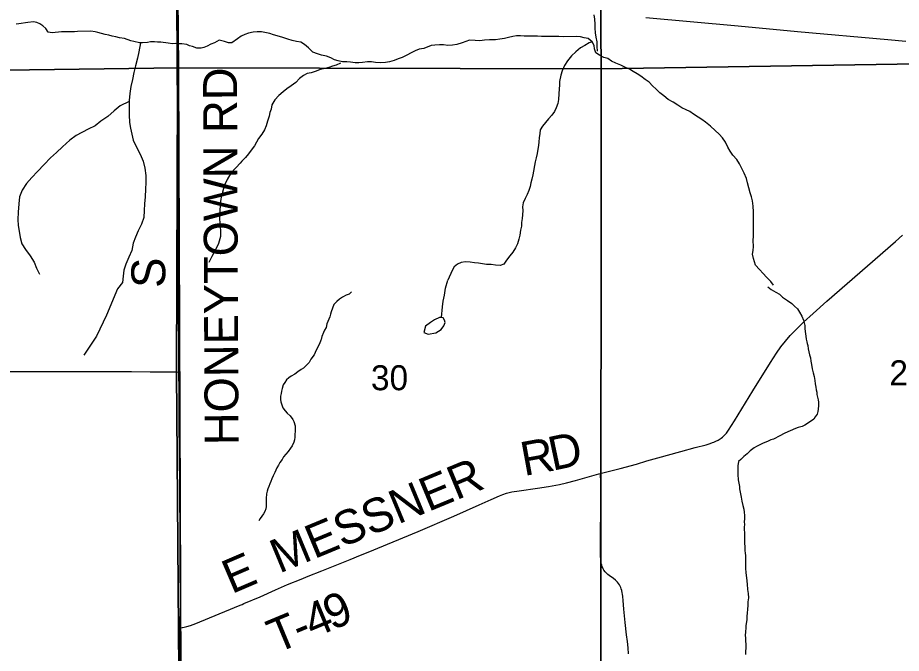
# Model space of a CAD drawing. Extents: x 1985906 to 2360102, y 891258 to 1222054.
# Drawn here: x 2139762 to 2147577, y 999101 to 1004727 of the extents above; entities that cross this region are included whole.
import ezdxf

# ---------------------------------------------------------------- set-up
doc = ezdxf.new("R2010")
doc.units = 0
for name, color, linetype in [('GM_X_County_Road', 7, 'Continuous'), ('GM_X_County_Road_Text', 7, 'Continuous'), ('GM_X_Minor_Lake', 7, 'Continuous'), ('GM_X_Minor_River', 7, 'Continuous'), ('GM_X_Section', 7, 'Continuous'), ('GM_X_Section_Text', 7, 'Continuous'), ('GM_X_Township', 7, 'Continuous'), ('GM_X_Township_Road', 7, 'Continuous'), ('GM_X_Township_Road_Text', 7, 'Continuous'), ('GM_X_US_Route', 7, 'Continuous')]:
    doc.layers.add(name, color=color, linetype=linetype)

msp = doc.modelspace()

# ---------------------------------------------------------------- linework, layer by layer
at = {"layer": 'GM_X_County_Road'}
for points in [[(2141187.6, 1001591), (2141187.3, 1001631.2), (2141186.6, 1001810.9), (2141185.4, 1002088.5), (2141184.9, 1002301.3), (2141182.8, 1002645.4), (2141181.9, 1002989.5), (2141181.1, 1003234.1), (2141178.4, 1003465.1), (2141175.6, 1003957), (2141173.9, 1004300.9), (2141171.9, 1004530.5), (2141170.6, 1004694.4), (2141170.4, 1004890.3), (2141170.4, 1004919.3), (2141171.2, 1004932.2), (2141172.3, 1004943.1), (2141174.7, 1004963.2)], [(2141200.3, 999324.9), (2141200.5, 999532.7), (2141199.6, 999910), (2141199, 1000008.3), (2141197.6, 1000155.8), (2141196.2, 1000533.1), (2141193.6, 1000893.7), (2141191.6, 1001123.4), (2141189, 1001428.7), (2141187.6, 1001591)], [(2141203.6, 998955.2), (2141200.2, 999188.4), (2141200.3, 999324.9)]]:
    msp.add_lwpolyline(points, dxfattribs=at)
at = {"layer": 'GM_X_Minor_Lake'}
for points in [[(2143491.3, 1002072.8), (2143449.5, 1002052.4), (2143413.7, 1002030.1), (2143368, 1001995.7), (2143354.4, 1001939.5), (2143392.5, 1001925.7), (2143460.3, 1001938.3), (2143506, 1001966.7), (2143531.8, 1001998.9), (2143541.5, 1002029), (2143537.4, 1002051)], [(2143537.4, 1002051), (2143523.7, 1002069.3), (2143513.3, 1002074.5), (2143491.3, 1002072.8)]]:
    msp.add_lwpolyline(points, dxfattribs=at)
at = {"layer": 'GM_X_Minor_River'}
for points in [[(2144858.7, 1004751.1), (2144863, 1004714.9), (2144865.4, 1004670.8), (2144865.7, 1004632.7), (2144870.1, 1004592.5), (2144876.4, 1004554.4), (2144882.8, 1004512.3), (2144883.1, 1004472.2), (2144885.5, 1004432)], [(2141706.6, 1004540.5), (2141655.5, 1004503.1), (2141625.9, 1004505.3), (2141591.7, 1004514.9), (2141543.3, 1004528.3), (2141503.4, 1004505.7), (2141471.5, 1004493.2), (2141437.6, 1004474.7), (2141409.6, 1004462.3), (2141385.6, 1004458), (2141347.4, 1004457.5), (2141307.1, 1004473), (2141280.9, 1004478.7), (2141256.6, 1004490.4), (2141214.4, 1004495.8), (2141182.3, 1004495.4), (2141156.2, 1004497.1), (2141132.1, 1004496.7), (2141093.9, 1004500.2), (2141027.5, 1004509.4), (2140999.4, 1004509), (2140973.2, 1004512.7), (2140937.1, 1004512.2), (2140909, 1004507.8), (2140866.9, 1004505.2), (2140840.8, 1004502.9), (2140790.4, 1004516.2), (2140762.2, 1004521.9), (2140705.8, 1004541.2), (2140663.5, 1004548.7), (2140631.3, 1004556.2), (2140597, 1004563.8), (2140568.8, 1004573.5), (2140534.6, 1004577), (2140470.1, 1004596.2), (2140445.9, 1004601.9), (2140409.7, 1004607.4), (2140291.3, 1004605.9), (2140263.2, 1004601.5), (2140229.1, 1004601), (2140186.9, 1004602.5), (2140148.7, 1004602), (2140122.7, 1004597.6), (2140092.6, 1004595.2), (2140068.5, 1004592.9), (2140032.3, 1004598.4), (2140011.8, 1004630.2), (2139985.4, 1004655.9), (2139959.1, 1004671.6), (2139930.8, 1004685.3), (2139900.6, 1004688.9), (2139852.5, 1004684.3), (2139772.3, 1004671.2), (2139748.3, 1004668.8)], [(2143311.4, 1004447.3), (2143277.4, 1004432.9), (2143241.4, 1004416.6), (2143203.4, 1004396.2), (2143161.5, 1004375.8), (2143127.5, 1004361.4), (2143091.4, 1004349.1), (2143051.4, 1004334.7), (2143015.3, 1004330.4), (2142971.2, 1004328), (2142927, 1004331.7), (2142890.8, 1004335.4), (2142854.6, 1004337.1), (2142812.5, 1004330.8), (2142778.4, 1004326.5), (2142746.3, 1004328.2), (2142706.1, 1004333.9), (2142672, 1004335.6), (2142633.8, 1004335.3), (2142595.6, 1004345), (2142563.4, 1004354.8), (2142531.1, 1004370.6), (2142492.8, 1004386.4), (2142448.6, 1004396), (2142412.4, 1004405.8), (2142372.1, 1004421.5), (2142333.6, 1004459.3), (2142299.2, 1004489.2), (2142267, 1004509), (2142226.8, 1004514.7), (2142188.5, 1004526.4), (2142150.3, 1004538.2), (2142106, 1004551.8), (2142057.7, 1004565.5), (2142023.5, 1004575.3), (2141991.3, 1004587), (2141918.8, 1004602.5), (2141880.7, 1004602.2), (2141844.6, 1004599.9), (2141804.5, 1004589.5), (2141770.5, 1004577.2), (2141738.5, 1004562.9), (2141706.6, 1004540.5)], [(2140846.9, 1004503.4), (2140833.8, 1004424.6), (2140822.5, 1004368.3), (2140803.2, 1004301.8), (2140788, 1004241.4), (2140776.7, 1004181.1), (2140763.5, 1004116.8), (2140754.3, 1004054.5), (2140747, 1003994.2), (2140747.9, 1003922), (2140746.7, 1003865.8), (2140751.5, 1003799.7), (2140760.2, 1003747.7), (2140771, 1003695.7), (2140783.7, 1003641.7), (2140812.6, 1003579.9), (2140845.5, 1003518.2), (2140872.4, 1003458.4), (2140885.3, 1003394.4), (2140894.2, 1003330.3), (2140895, 1003268.1), (2140893.7, 1003208), (2140890.6, 1003141.7), (2140883.4, 1003079.4), (2140882.1, 1003021.3), (2140876.9, 1002959), (2140855.6, 1002898.6), (2140828.2, 1002840), (2140804.9, 1002783.6), (2140783.5, 1002731.2), (2140770.2, 1002666.8), (2140744.9, 1002608.3), (2140719.6, 1002545.8), (2140700.2, 1002493.4), (2140694.9, 1002439.2), (2140687.6, 1002382.9), (2140645, 1002328.4)], [(2146444.9, 1002360.8), (2146422.6, 1002392.7), (2146384.1, 1002430.5), (2146355.7, 1002462.4), (2146321.3, 1002498.3), (2146286.8, 1002536.1), (2146268.3, 1002594.2), (2146261.9, 1002634.3), (2146265.6, 1002666.5), (2146269.3, 1002702.6), (2146266.9, 1002754.8), (2146268.6, 1002793), (2146268.2, 1002833.1), (2146269.9, 1002871.3), (2146269.5, 1002927.5), (2146269.2, 1002961.6), (2146268.8, 1003009.8), (2146266.3, 1003060), (2146261.9, 1003106.1), (2146251.6, 1003142.2), (2146241.2, 1003176.2), (2146226.8, 1003220.3), (2146216.4, 1003266.4), (2146206, 1003302.4), (2146185.6, 1003350.5), (2146167.1, 1003392.5), (2146146.7, 1003432.5), (2146122.3, 1003470.4), (2146087.8, 1003510.3), (2146063.4, 1003544.2), (2146041.1, 1003580.2), (2146020.6, 1003624.2), (2145994.2, 1003664.1), (2145965.8, 1003696), (2145929.4, 1003729.8), (2145888.9, 1003765.7), (2145844.4, 1003803.4), (2145812.1, 1003825.2), (2145779.8, 1003845.1), (2145737.4, 1003872.8), (2145705.1, 1003896.7), (2145672.9, 1003912.5), (2145634.6, 1003930.2), (2145600.3, 1003952), (2145559.9, 1003977.8), (2145515.5, 1004003.5), (2145477.1, 1004035.3), (2145440.7, 1004061.1), (2145408.3, 1004095), (2145375.9, 1004124.9), (2145347.6, 1004156.7), (2145311.2, 1004178.5), (2145272.8, 1004210.3), (2145240.5, 1004230.2), (2145206.2, 1004252), (2145173.9, 1004269.8), (2145137.7, 1004285.5), (2145097.4, 1004305.3), (2145053, 1004325), (2145014.8, 1004340.7), (2144982.4, 1004364.6), (2144946.2, 1004374.3), (2144907.9, 1004396.1), (2144875.6, 1004415.9), (2144863.3, 1004449.9), (2144859, 1004482), (2144842.6, 1004514), (2144808.3, 1004541.8), (2144772.1, 1004547.6), (2144739.9, 1004557.3), (2144703.7, 1004559.1), (2144591.3, 1004558.1), (2144549.1, 1004559.8), (2144500.9, 1004561.4), (2144394.6, 1004560.5), (2144358.4, 1004562.2), (2144322.3, 1004561.9), (2144278.1, 1004563.6), (2144239.9, 1004563.3), (2144207.8, 1004565), (2144173.7, 1004566.8), (2144141.6, 1004560.5), (2144101.5, 1004552.1), (2144067.5, 1004541.8), (2144027.4, 1004535.4), (2143987.3, 1004531.1), (2143935.1, 1004530.7), (2143890.9, 1004528.3), (2143848.8, 1004521.9), (2143806.6, 1004525.6), (2143756.4, 1004527.2), (2143692.4, 1004504.6), (2143646.3, 1004490.2), (2143606.2, 1004483.8), (2143566.1, 1004481.5), (2143527.9, 1004485.2), (2143493.8, 1004486.9), (2143451.6, 1004484.5), (2143419.5, 1004480.3), (2143353.5, 1004455.6), (2143311.4, 1004447.3)], [(2144842.6, 1004514), (2144814.6, 1004505.7), (2144778.7, 1004481.4), (2144740.7, 1004459), (2144696.8, 1004424.5), (2144659, 1004388), (2144623.2, 1004343.6), (2144597.5, 1004303.2), (2144577.8, 1004256.9), (2144564.1, 1004218.6), (2144554.5, 1004162.3), (2144552.8, 1004130.2), (2144551.1, 1004096), (2144547.4, 1004051.8), (2144543.8, 1004003.6), (2144538.1, 1003967.4), (2144524.4, 1003929.2), (2144510.6, 1003896.9), (2144484.8, 1003864.6), (2144455, 1003830.2), (2144403.3, 1003765.5), (2144383.5, 1003733.2), (2144379.8, 1003701.1), (2144374.1, 1003662.9), (2144370.4, 1003628.7), (2144366.6, 1003596.6), (2144360.9, 1003562.4), (2144357.2, 1003524.2), (2144347.5, 1003486), (2144339.7, 1003449.8), (2144334, 1003417.6), (2144324.4, 1003367.3), (2144318.6, 1003335.2), (2144308.9, 1003299), (2144301.2, 1003264.8), (2144293.4, 1003232.6), (2144283.7, 1003196.4), (2144267.9, 1003162.1), (2144250.1, 1003127.8), (2144232.4, 1003089.5), (2144226.7, 1003053.3), (2144229, 1003021.2), (2144227.3, 1002983.1), (2144223.5, 1002950.9), (2144217.8, 1002914.7), (2144218.1, 1002880.6), (2144208.4, 1002846.4), (2144202.7, 1002802.2), (2144193, 1002766), (2144183.3, 1002725.7), (2144165.5, 1002689.4), (2144141.8, 1002651.1), (2144115.9, 1002618.8), (2144086.2, 1002580.4), (2144060.3, 1002546), (2144028.3, 1002533.7), (2143988.2, 1002535.4), (2143948, 1002541.1), (2143907.8, 1002542.8), (2143871.6, 1002548.5), (2143837.4, 1002554.2), (2143801.3, 1002558), (2143763.1, 1002563.7), (2143720.9, 1002565.3), (2143684.8, 1002561), (2143652.8, 1002544.7), (2143620.9, 1002522.4), (2143603.1, 1002488.1), (2143564.8, 1002404)], [(2142617.9, 1004323.1), (2142579.8, 1004306.8), (2142545.8, 1004296.4), (2142513.8, 1004286.1), (2142481.7, 1004277.8), (2142437.6, 1004267.4), (2142401.6, 1004253.1), (2142357.6, 1004238.7), (2142323.5, 1004232.4), (2142289.5, 1004216), (2142255.6, 1004187.7), (2142221.8, 1004153.2), (2142181.9, 1004122.8), (2142142, 1004098.4), (2142110.1, 1004070), (2142072.2, 1004037.6), (2142036.4, 1003999.1), (2142010.7, 1003956.8), (2142003, 1003918.5), (2141991.2, 1003886.3), (2141987.5, 1003854.2), (2141971.8, 1003809.9), (2141958.1, 1003769.6), (2141944.3, 1003735.4), (2141920.5, 1003697), (2141892.7, 1003658.6), (2141875, 1003626.4), (2141855.2, 1003594.1), (2141827.4, 1003553.7), (2141803.6, 1003521.4), (2141775.7, 1003489), (2141743.9, 1003456.7), (2141730.3, 1003438.9)], [(2140747.1, 1003984.2), (2140669.3, 1003947), (2140615.7, 1003902.2), (2140558.1, 1003851.3), (2140498.4, 1003810.4), (2140446.7, 1003769.6), (2140386.8, 1003740.7), (2140279.1, 1003685.1), (2140223.4, 1003642.3), (2140159.9, 1003585.3), (2140104.4, 1003534.4), (2140052.8, 1003485.6), (2139995.3, 1003428.6), (2139935.9, 1003365.7), (2139886.3, 1003312.9), (2139840.9, 1003258.1), (2139801.4, 1003201.4), (2139778.1, 1003140.9), (2139770.9, 1003080.7), (2139765.8, 1003006.4), (2139764.7, 1002940.2), (2139767.4, 1002888.1), (2139774.1, 1002836), (2139784.8, 1002782), (2139797.6, 1002726), (2139830.4, 1002674.3), (2139873.3, 1002618.7), (2139908.1, 1002563), (2139928.9, 1002509.2), (2139953.7, 1002457.4)], [(2141732.9, 1003441.5), (2141646.9, 1003350.4), (2141613.5, 1003293.8), (2141588.1, 1003239.3), (2141574.8, 1003182.9), (2141559.5, 1003124.6), (2141554.2, 1003072.3), (2141548.9, 1003012.1), (2141545.8, 1002945.9), (2141555.1, 1002841.7), (2141555.8, 1002789.6), (2141538.5, 1002727.2), (2141507.2, 1002666.6), (2141477.8, 1002612), (2141452.4, 1002559.6)], [(2143511.1, 1002074.4), (2143518.5, 1002169.2), (2143524.2, 1002219.3), (2143535.8, 1002271.5), (2143545.3, 1002331.7), (2143564.8, 1002404)], [(2140645, 1002328.4), (2140547.3, 1002093.2), (2140459.6, 1001908.8), (2140347.9, 1001740.4)], [(2146396, 1002344.5), (2146426.2, 1002322.6), (2146466.3, 1002296.7), (2146500.4, 1002278.8), (2146526.6, 1002252.9), (2146568.7, 1002225), (2146606.9, 1002197.1), (2146633, 1002175.1), (2146657.2, 1002149.2), (2146677.3, 1002121.2), (2146697.6, 1002085.2), (2146711.8, 1002049.1), (2146716, 1002027.1), (2146722.1, 1002003), (2146724.3, 1001974.9), (2146726.5, 1001948.8), (2146728.7, 1001928.8), (2146732.8, 1001906.7), (2146735, 1001880.6), (2146741.2, 1001856.6), (2146745, 1001842.4)], [(2142714.2, 1002300.6), (2142694.3, 1002280.4), (2142666.4, 1002270.2), (2142634.6, 1002254), (2142608.7, 1002235.8), (2142584.9, 1002213.6), (2142559.1, 1002189.4), (2142545.4, 1002157.2), (2142535.6, 1002125), (2142527.8, 1002102.9), (2142522, 1002078.8), (2142506.3, 1002036.6), (2142496.4, 1002016.4), (2142490.6, 1001986.3), (2142474.8, 1001962.1), (2142467, 1001940), (2142451.3, 1001903.8), (2142445.5, 1001879.7)], [(2142445.5, 1001879.7), (2142443.5, 1001871.6), (2142429.8, 1001839.4), (2142410.1, 1001801.2), (2142392.3, 1001763), (2142384.5, 1001742.9), (2142354.8, 1001704.6), (2142339, 1001676.4), (2142323.2, 1001656.2), (2142289.4, 1001625.9), (2142269.6, 1001611.8), (2142239.7, 1001591.5), (2142211.9, 1001573.3), (2142182.1, 1001555.1), (2142160.2, 1001538.9), (2142138.3, 1001522.8), (2142124.5, 1001498.6), (2142110.7, 1001476.4), (2142100.9, 1001444.3), (2142095.1, 1001420.2), (2142091.3, 1001400), (2142087.5, 1001375.9), (2142085.7, 1001347.8), (2142087.8, 1001327.8), (2142098, 1001299.7), (2142108.2, 1001273.7), (2142128.3, 1001247.7), (2142144.5, 1001227.7), (2142172.6, 1001201.8), (2142194.8, 1001171.8), (2142204.9, 1001151.8), (2142215.2, 1001115.7), (2142215.6, 1001063.5), (2142213.7, 1001039.4), (2142213.9, 1001013.3), (2142210.1, 1000991.2), (2142204.3, 1000969.1), (2142188.5, 1000936.9), (2142174.7, 1000916.8), (2142154.9, 1000886.5), (2142133.1, 1000864.4), (2142113.3, 1000840.2), (2142101.5, 1000816), (2142079.7, 1000789.8), (2142067.9, 1000767.7), (2142054, 1000743.5), (2142034.9, 1000701.2)], [(2146745, 1001842.4), (2146749.4, 1001826.5), (2146753.6, 1001796.4), (2146759.8, 1001770.4), (2146766, 1001742.3), (2146772.2, 1001716.2), (2146776.4, 1001686.2), (2146782.6, 1001656.1), (2146788.8, 1001620), (2146797.1, 1001583.9), (2146805.3, 1001551.8), (2146811.6, 1001515.7), (2146815.8, 1001485.7), (2146820, 1001457.6), (2146824.1, 1001433.5), (2146828.3, 1001413.5), (2146830.4, 1001391.4), (2146840.8, 1001343.3), (2146844.9, 1001323.2), (2146845.1, 1001293.1), (2146841.3, 1001261), (2146839.5, 1001240.9), (2146831.7, 1001218.8), (2146815.9, 1001194.6), (2146802, 1001174.5), (2146764.3, 1001146.2), (2146724.5, 1001119.8), (2146700.6, 1001109.7), (2146664.7, 1001099.5), (2146640.8, 1001091.3), (2146593, 1001071), (2146573.1, 1001060.8), (2146539.2, 1001046.6), (2146501.4, 1001026.3), (2146445.7, 1000997.9), (2146423.7, 1000989.8), (2146399.8, 1000979.6), (2146350, 1000959.3), (2146330.1, 1000949.1), (2146296.3, 1000932.9), (2146274.4, 1000918.7), (2146238.6, 1000892.4), (2146212.8, 1000868.2), (2146183, 1000844), (2146157.2, 1000817.7), (2146137.4, 1000799.6), (2146131.7, 1000761.4), (2146130, 1000717.2), (2146130.2, 1000683.1), (2146134.6, 1000637), (2146140.8, 1000606.9), (2146145, 1000576.8), (2146145.1, 1000556.7), (2146153.4, 1000512.6), (2146159.6, 1000484.5), (2146165.9, 1000448.5), (2146174.2, 1000410.4), (2146182.4, 1000378.3), (2146186.6, 1000350.2), (2146188.8, 1000320.1), (2146189, 1000292), (2146187.2, 1000265.9), (2146189.3, 1000241.8), (2146187.5, 1000217.8), (2146187.7, 1000193.7), (2146189.9, 1000169.6), (2146190.3, 1000111.4), (2146190.5, 1000077.3), (2146192.8, 1000043.2), (2146193, 1000011), (2146195.2, 999987), (2146197.3, 999966.9), (2146198.1, 999854.5), (2146202.4, 999814.4), (2146206.7, 999768.2), (2146213.1, 999712.1), (2146217.5, 999665.9), (2146221.7, 999631.8), (2146224, 999593.7), (2146220.2, 999557.6), (2146218.4, 999531.5), (2146214.8, 999487.3)], [(2142034.9, 1000701.2), (2142030.4, 1000691.2), (2142022.6, 1000671.1), (2142010.8, 1000646.9), (2142001, 1000622.8), (2141991.1, 1000600.7), (2141983.3, 1000576.5), (2141973.5, 1000556.4), (2141967.6, 1000536.3), (2141961.8, 1000512.2), (2141958.1, 1000472), (2141960.3, 1000447.9), (2141960.6, 1000401.8), (2141956.7, 1000379.7), (2141946.9, 1000355.5), (2141935.1, 1000335.4), (2141921.3, 1000315.2), (2141907.4, 1000293.1), (2141893.6, 1000273)], [(2146214.8, 999487.3), (2146212.9, 999463.2), (2146209.2, 999423), (2146209.4, 999400.9), (2146207.5, 999380.9), (2146201.8, 999348.7), (2146201.9, 999328.7), (2146198.2, 999288.5), (2146196.4, 999262.4), (2146198.6, 999234.3), (2146198.7, 999212.2), (2146201, 999178.1), (2146201.2, 999144), (2146199.4, 999121.9), (2146199.6, 999089.8)]]:
    msp.add_lwpolyline(points, dxfattribs=at)
at = {"layer": 'GM_X_Section'}
for points in [[(2144878.5, 1009582.1), (2147728.3, 1009573.8), (2150295.3, 1009657.4), (2150345.7, 1004360.6), (2144923, 1004275.3)], [(2141132.9, 1009584.8), (2141183.8, 1004284), (2135913, 1004213.2), (2135869.9, 1009550.1)], [(2141132.9, 1009584.8), (2144878.5, 1009582.1), (2144923, 1004275.3), (2141183.8, 1004284)], [(2144923, 1004275.3), (2150345.7, 1004360.6), (2150383.8, 999036.3), (2144919.1, 998954.5)], [(2135913, 1004213.2), (2141183.8, 1004284), (2141204.6, 998913.3), (2135903.9, 998846.2)], [(2141183.8, 1004284), (2144923, 1004275.3), (2144919.1, 998954.5), (2141204.6, 998913.3)]]:
    msp.add_lwpolyline(points, close=True, dxfattribs=at)
at = {"layer": 'GM_X_Township'}
for points in [[(2141186.6, 998951), (2141184.7, 999312.3), (2141166.1, 1001591.7), (2141179.8, 1004952.8), (2141126.9, 1009599), (2141097.8, 1012223.7), (2141011, 1017622.9), (2141011, 1017657), (2141011.9, 1019058.8), (2141011.9, 1019647.4), (2140996.5, 1020683.7), (2140995.6, 1020742.8), (2140989.6, 1021008.1), (2140992.6, 1021457.6), (2140957.9, 1024059.1), (2140910.9, 1025638.8)], [(2133246.9, 1009511.7), (2133580.3, 1009513.3), (2135789.3, 1009523.9), (2137186.3, 1009553.5), (2140462.9, 1009595.7), (2141126.9, 1009599), (2141179.8, 1004952.8), (2141166.1, 1001591.7), (2141184.7, 999312.3), (2141186.6, 998951), (2141214.5, 993611.3), (2141210.9, 993531), (2141246.8, 988131.7), (2141275.5, 980173), (2141289.4, 979366.4), (2141296.8, 974769.7), (2141293.9, 973770.9), (2141300.2, 973609.9), (2141289.9, 972067), (2136847.4, 971959.2), (2136227.2, 971953.1), (2133617.1, 971934.7), (2128345.4, 971943.5)]]:
    msp.add_lwpolyline(points, dxfattribs=at)
at = {"layer": 'GM_X_Township_Road'}
for points in [[(2144913.9, 1000692.2), (2145091.4, 1000738.1), (2145233.2, 1000776.7), (2145327.4, 1000804.3), (2145422.1, 1000831.5), (2145627.7, 1000888.5), (2145754.7, 1000922.5), (2145849.9, 1000947.2), (2145886.7, 1000958.4), (2145907.7, 1000965.8), (2145917.6, 1000969.7), (2145937.6, 1000978.8), (2145955.7, 1000988.1), (2145983.1, 1001005.3), (2145996, 1001014.9), (2146008.1, 1001025.4), (2146019.3, 1001036.7), (2146029.7, 1001048.9), (2146048.5, 1001075.3), (2146100.7, 1001158.7), (2146263.9, 1001424.6), (2146419.1, 1001676.3), (2146472.8, 1001759.1), (2146510.8, 1001812.9), (2146551.5, 1001864.7), (2146594.7, 1001914.6), (2146651.2, 1001974.4), (2146710.5, 1002031.5), (2146795.6, 1002108.9), (2146918.6, 1002217.8), (2147278.6, 1002529.4), (2147525.4, 1002746.2), (2147586.6, 1002800.7)], [(2139672.6, 1001594.8), (2139787.2, 1001594.8), (2139934.8, 1001595.2), (2140375.6, 1001595.2), (2140523.2, 1001594.7), (2140769, 1001594.7), (2140933, 1001592.8), (2141047.8, 1001592.4), (2141129.8, 1001592.7), (2141172.1, 1001591.5), (2141187.6, 1001591)], [(2141200.3, 999324.9), (2141219.5, 999329.2), (2141235.1, 999332.7), (2141257.7, 999338.7), (2141290, 999348.5), (2141336.2, 999364.9), (2141457.6, 999414.4), (2141593.4, 999472.5), (2141729.4, 999527.4), (2141747.2, 999534.5), (2141762.3, 999541), (2141905.1, 999602.6), (2142042.1, 999664.2), (2142148, 999709), (2142269.6, 999758.4), (2142330.6, 999783.1), (2142452.8, 999831.1), (2142524.9, 999860), (2142628.4, 999901.6), (2142703.6, 999931.8), (2142795.1, 999968.6), (2142862.7, 999995.7), (2143302.6, 1000178), (2143618.7, 1000315.5), (2143844.1, 1000414.2), (2143948.2, 1000462.5), (2144023, 1000496.2), (2144053.8, 1000507.9), (2144085.3, 1000517.8), (2144133.4, 1000529.3), (2144198.3, 1000540.5), (2144360.5, 1000563.2), (2144457.2, 1000578.7), (2144553.2, 1000596.6), (2144616.8, 1000610.8), (2144695.8, 1000631.9), (2144901.3, 1000688.9), (2144913.9, 1000692.2)], [(2145164.6, 999097.3), (2145159.9, 999149.6), (2145153.6, 999204.9), (2145146.8, 999264.6), (2145134.5, 999373.3), (2145123.2, 999492.6), (2145116.3, 999568.3), (2145112.7, 999603.2), (2145109.8, 999623.6), (2145107.7, 999637), (2145103.6, 999656.7), (2145099.3, 999670.8), (2145095.6, 999682.5), (2145090.2, 999694.5), (2145084, 999707.2), (2145076, 999719.6), (2145066.5, 999732.3), (2145058.5, 999740.3), (2145048, 999750.1), (2145032, 999762.1), (2144994.2, 999788.7), (2144981.5, 999800.1), (2144967.7, 999812.7), (2144958.5, 999823.4), (2144946.6, 999838.6), (2144939.6, 999850.1), (2144935.5, 999858.5), (2144930.9, 999867.7), (2144927, 999880.3), (2144924, 999890.9), (2144920.4, 999912.4), (2144918.9, 999930.2), (2144917.5, 999961.5), (2144917.1, 999992), (2144919.8, 1000535), (2144919.1, 1000586.6), (2144918.4, 1000616.6), (2144917.9, 1000641.6), (2144916.5, 1000661.7), (2144915, 1000679.4), (2144913.9, 1000692.2)]]:
    msp.add_lwpolyline(points, dxfattribs=at)
at = {"layer": 'GM_X_US_Route'}
msp.add_lwpolyline([(2145316.6, 1004729.4), (2146134.1, 1004654.4), (2146657.2, 1004605.8), (2147458.3, 1004533), (2147615.5, 1004518.9)], dxfattribs=at)

# ---------------------------------------------------------------- texts
at = {"layer": 'GM_X_County_Road_Text'}
for s, rotation, p in [('HONEYTOWN RD', 90.25286, (2141715.7, 1000943.8)), ('S', 90, (2141067.6, 1002335.7))]:
    msp.add_text(s, height=300, rotation=rotation, dxfattribs=at).set_placement(p)
at = {"layer": 'GM_X_Section_Text'}
for s, p in [('29', (2147471.1, 1001473.7)), ('30', (2142886.3, 1001429.7))]:
    msp.add_text(s, height=221, rotation=0.00001, dxfattribs=at).set_placement(p)
at = {"layer": 'GM_X_Township_Road_Text'}
for s, rotation, p in [('R', 10.34464, (2144240.2, 1000669.8)), ('D', 11.95933, (2144491.5, 1000715.8)), ('MESSNER', 22.50699, (2142075.2, 999805.6)), ('E', 23.19381, (2141654.5, 999624)), ('4', 22.58454, (2142371.2, 999231.4)), ('9', 22.73101, (2142542.6, 999302.7)), ('T', 22.5447, (2142050, 999098)), ('-', 22.55352, (2142257.3, 999184.1))]:
    msp.add_text(s, height=300, rotation=rotation, dxfattribs=at).set_placement(p)

doc.saveas('drawing.dxf')
